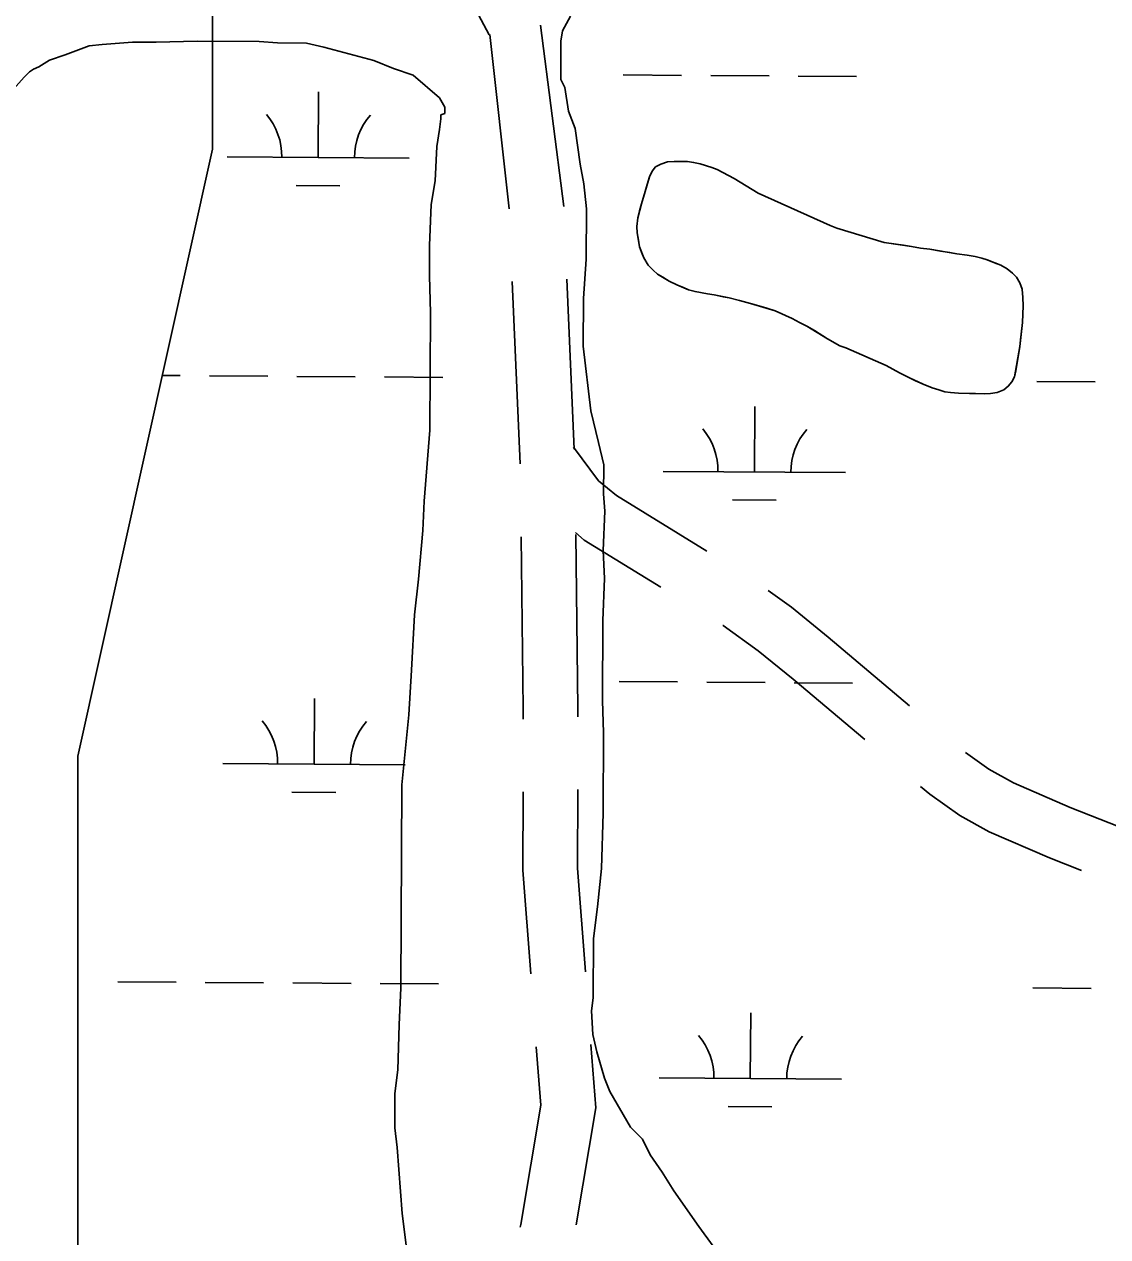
# Model space of a CAD drawing. Extents: x 3172231 to 3210228, y 940198 to 965780.
# Drawn here: x 3198880 to 3199474, y 948765 to 949430 of the extents above; entities that cross this region are included whole.
import ezdxf

# ---------------------------------------------------------------- set-up
doc = ezdxf.new("R2010")
doc.units = 0
for name, color, linetype in [('V-ROAD-CNTR', 7, 'Continuous'), ('V-SITE-VEGE', 7, 'Continuous'), ('V-TOPO-SHOR', 7, 'Continuous'), ('V-WETL-SWMP', 7, 'Continuous')]:
    doc.layers.add(name, color=color, linetype=linetype)

msp = doc.modelspace()

# ---------------------------------------------------------------- linework, layer by layer
at = {"layer": 'V-ROAD-CNTR'}
for p, q in [((3199163.055, 949429.586), (3199175.837, 949330.155)), ((3199135.221, 949424.351), (3199145.864, 949328.886)), ((3199147.557, 949288.922), (3199151.788, 949189.011)), ((3199177.53, 949290.191), (3199181.48, 949196.93))]:
    msp.add_line(p, q, dxfattribs=at)
for points in [[(3199134.826, 949424.271), (3199126.087, 949440.716), (3199119.459, 949448.923), (3199111.832, 949453.847), (3199088.165, 949462.291), (3199021.371, 949484.09), (3198964.257, 949500.753), (3198929.092, 949509.174), (3198912.568, 949512.332), (3198897.462, 949513.506), (3198879.412, 949512.77)], [(3199181.026, 949198.109), (3199194.903, 949179.734), (3199204.605, 949171.545), (3199254.244, 949140.997)], [(3199152.483, 949149.02), (3199153.525, 949054.651), (3199153.511, 949049.026)], [(3199182.168, 949151.225), (3199186.971, 949147.171), (3199228.987, 949121.315)], [(3199182.471, 949150.29), (3199183.525, 949054.78), (3199183.514, 949050.296)], [(3199287.917, 949119.445), (3199300.625, 949110.332), (3199320.754, 949093.964), (3199365.416, 949056.311)], [(3199263.053, 949100.35), (3199263.129, 949100.303), (3199282.403, 949086.482), (3199301.62, 949070.856), (3199340.934, 949037.712)], [(3199396.075, 949030.629), (3199408.901, 949021.553), (3199422.4, 949014.107), (3199453.615, 949000.521), (3199486.009, 948987.731)], [(3199153.412, 949009.026), (3199153.306, 948966.051), (3199157.653, 948909.192)], [(3199183.415, 949010.296), (3199183.308, 948967.159), (3199187.643, 948910.462)], [(3199371.516, 949011.93), (3199376.486, 949007.739), (3199392.943, 948996.095), (3199409.14, 948987.161), (3199442.117, 948972.807), (3199459.673, 948965.875)], [(3199160.702, 948869.309), (3199163.155, 948837.226), (3199152.226, 948771.82), (3199151.907, 948770.343)], [(3199190.693, 948870.578), (3199193.346, 948835.878), (3199182.601, 948771.571)]]:
    msp.add_lwpolyline(points, dxfattribs=at)
at = {"layer": 'V-SITE-VEGE'}
for p, q in [((3199179.382, 949434.437), (3199175.001, 949426.501)), ((3199175.001, 949426.501), (3199174.247, 949420.717)), ((3198939.254, 949420.242), (3198922.61, 949418.88)), ((3198952.275, 949420.177), (3198939.254, 949420.242)), ((3198974.703, 949420.785), (3198952.275, 949420.177)), ((3199008.701, 949420.613), (3198974.703, 949420.785)), ((3199018.825, 949419.837), (3199008.701, 949420.613)), ((3199034.74, 949419.757), (3199018.825, 949419.837)), ((3199044.132, 949417.539), (3199034.74, 949419.757)), ((3199174.247, 949420.717), (3199174.141, 949399.74)), ((3198902.324, 949413.199), (3198893.63, 949410.348)), ((3198915.372, 949418.194), (3198902.324, 949413.199)), ((3198922.61, 949418.88), (3198915.372, 949418.194)), ((3199071.583, 949410.164), (3199044.132, 949417.539)), ((3198887.824, 949406.76), (3198884.924, 949405.329)), ((3198893.63, 949410.348), (3198887.824, 949406.76)), ((3199082.411, 949405.767), (3199071.583, 949410.164)), ((3198879.837, 949401.016), (3198874.019, 949394.534)), ((3198882.745, 949403.895), (3198879.837, 949401.016)), ((3198884.924, 949405.329), (3198882.745, 949403.895)), ((3199093.243, 949402.097), (3199082.411, 949405.767)), ((3199107.648, 949389.725), (3199093.243, 949402.097)), ((3199174.141, 949399.74), (3199176.289, 949395.39)), ((3199176.289, 949395.39), (3199178.393, 949382.356)), ((3199110.516, 949384.646), (3199107.648, 949389.725)), ((3199108.312, 949378.148), (3199108.322, 949380.317)), ((3199108.322, 949380.317), (3199110.497, 949381.029)), ((3199110.497, 949381.029), (3199110.516, 949384.646)), ((3199178.393, 949382.356), (3199181.96, 949372.936)), ((3199107.558, 949372.364), (3199108.312, 949378.148)), ((3199181.96, 949372.936), (3199184.756, 949353.389)), ((3199106.065, 949362.968), (3199107.558, 949372.364)), ((3199105.244, 949344.161), (3199106.065, 949362.968)), ((3199184.756, 949353.389), (3199186.869, 949342.529)), ((3199226.172, 949351.907), (3199229.066, 949353.396)), ((3199229.066, 949353.396), (3199232.71, 949354.508)), ((3199232.71, 949354.508), (3199236.349, 949354.864)), ((3199236.349, 949354.864), (3199240.111, 949354.846)), ((3199240.111, 949354.846), (3199243.623, 949354.702)), ((3199243.623, 949354.702), (3199247.007, 949354.309)), ((3199247.007, 949354.309), (3199250.517, 949353.539)), ((3199250.517, 949353.539), (3199257.028, 949351.497)), ((3199220.334, 949338.263), (3199222.883, 949346.279)), ((3199222.883, 949346.279), (3199224.28, 949349.529)), ((3199224.28, 949349.529), (3199226.172, 949351.907)), ((3199257.028, 949351.497), (3199259.907, 949350.354)), ((3199259.907, 949350.354), (3199266.162, 949347.186)), ((3199266.162, 949347.186), (3199269.289, 949345.417)), ((3199103.008, 949331.154), (3199105.244, 949344.161)), ((3199186.869, 949342.529), (3199188.248, 949328.777)), ((3199269.289, 949345.417), (3199282.419, 949337.321)), ((3199218.419, 949331.625), (3199220.334, 949338.263)), ((3199282.419, 949337.321), (3199321.853, 949319.688)), ((3199102.17, 949308.733), (3199103.008, 949331.154)), ((3199188.248, 949328.777), (3199188.106, 949301.288)), ((3199216.373, 949323.859), (3199218.419, 949331.625)), ((3199215.846, 949319.221), (3199216.373, 949323.859)), ((3199321.853, 949319.688), (3199325.609, 949318.289)), ((3199216.08, 949315.581), (3199215.846, 949319.221)), ((3199217.296, 949308.049), (3199216.08, 949315.581)), ((3199325.609, 949318.289), (3199351.516, 949310.377)), ((3199102.086, 949292.095), (3199102.17, 949308.733)), ((3199219.647, 949302.017), (3199217.296, 949308.049)), ((3199351.516, 949310.377), (3199366.434, 949308.168)), ((3199366.434, 949308.168), (3199371.447, 949307.262)), ((3199371.447, 949307.262), (3199376.588, 949306.609)), ((3199376.588, 949306.609), (3199391.374, 949304.151)), ((3199188.106, 949301.288), (3199186.552, 949279.596)), ((3199222.134, 949297.864), (3199219.647, 949302.017)), ((3199391.374, 949304.151), (3199397.017, 949303.367)), ((3199397.017, 949303.367), (3199401.401, 949302.595)), ((3199401.401, 949302.595), (3199405.034, 949301.825)), ((3199405.034, 949301.825), (3199408.041, 949300.805)), ((3199408.041, 949300.805), (3199415.426, 949297.882)), ((3199224.755, 949295.218), (3199222.134, 949297.864)), ((3199227.254, 949293.072), (3199224.755, 949295.218)), ((3199415.426, 949297.882), (3199418.928, 949295.857)), ((3199418.928, 949295.857), (3199421.926, 949293.584)), ((3199421.926, 949293.584), (3199424.046, 949291.317)), ((3199102.707, 949271.838), (3199102.086, 949292.095)), ((3199233.629, 949289.152), (3199227.254, 949293.072)), ((3199237.76, 949287.124), (3199233.629, 949289.152)), ((3199244.269, 949284.456), (3199237.76, 949287.124)), ((3199424.046, 949291.317), (3199425.914, 949288.171)), ((3199425.914, 949288.171), (3199427.151, 949284.777)), ((3199247.775, 949283.436), (3199244.269, 949284.456)), ((3199254.666, 949282.146), (3199247.775, 949283.436)), ((3199258.301, 949281.625), (3199254.666, 949282.146)), ((3199266.446, 949279.952), (3199258.301, 949281.625)), ((3199272.209, 949278.543), (3199266.446, 949279.952)), ((3199427.151, 949284.777), (3199427.628, 949280.135)), ((3199427.628, 949280.135), (3199427.73, 949275.619)), ((3199186.552, 949279.596), (3199186.417, 949253.554)), ((3199278.22, 949276.882), (3199272.209, 949278.543)), ((3199291.747, 949272.926), (3199278.22, 949276.882)), ((3199427.73, 949275.619), (3199427.306, 949266.462)), ((3199102.377, 949207.457), (3199102.707, 949271.838)), ((3199301.133, 949268.612), (3199291.747, 949272.926)), ((3199305.135, 949266.46), (3199301.133, 949268.612)), ((3199309.016, 949264.557), (3199305.135, 949266.46)), ((3199320.52, 949257.6), (3199309.016, 949264.557)), ((3199427.306, 949266.462), (3199425.985, 949253.298)), ((3199186.417, 949253.554), (3199190.574, 949218.086)), ((3199327.272, 949253.678), (3199320.52, 949257.6)), ((3199330.528, 949252.532), (3199327.272, 949253.678)), ((3199425.985, 949253.298), (3199423.016, 949236.633)), ((3199352.681, 949242.888), (3199330.528, 949252.532)), ((3199359.933, 949238.835), (3199352.681, 949242.888)), ((3199365.438, 949236.047), (3199359.933, 949238.835)), ((3199372.948, 949232.623), (3199365.438, 949236.047)), ((3199421.621, 949233.88), (3199419.604, 949231.507)), ((3199423.016, 949236.633), (3199421.621, 949233.88)), ((3199377.829, 949230.591), (3199372.948, 949232.623)), ((3199381.587, 949229.569), (3199377.829, 949230.591)), ((3199384.843, 949228.549), (3199381.587, 949229.569)), ((3199387.977, 949228.031), (3199384.843, 949228.549)), ((3199392.366, 949227.759), (3199387.977, 949228.031)), ((3199406.538, 949227.433), (3199392.366, 949227.759)), ((3199409.798, 949227.544), (3199406.538, 949227.433)), ((3199413.439, 949228.152), (3199409.798, 949227.544)), ((3199417.085, 949229.512), (3199413.439, 949228.152)), ((3199419.604, 949231.507), (3199417.085, 949229.512)), ((3199190.574, 949218.086), (3199194.828, 949200.703)), ((3199099.284, 949168.412), (3199102.377, 949207.457)), ((3199194.828, 949200.703), (3199197.658, 949188.39)), ((3199197.658, 949188.39), (3199197.576, 949172.477)), ((3199098.48, 949152.499), (3199099.284, 949168.412)), ((3199197.576, 949172.477), (3199198.252, 949163.069)), ((3199198.252, 949163.069), (3199197.418, 949141.372)), ((3199096.174, 949125.746), (3199098.48, 949152.499)), ((3199197.418, 949141.372), (3199198.064, 949126.178)), ((3199093.902, 949106.227), (3199096.174, 949125.746)), ((3199198.064, 949126.178), (3199197.222, 949103.032)), ((3199092.303, 949075.853), (3199093.902, 949106.227)), ((3199197.222, 949103.032), (3199196.997, 949058.908)), ((3199090.73, 949051.266), (3199092.303, 949075.853)), ((3199196.997, 949058.908), (3199197.631, 949041.543)), ((3199086.917, 949012.944), (3199090.73, 949051.266)), ((3199197.631, 949041.543), (3199197.406, 948997.418)), ((3199086.347, 948901.547), (3199086.917, 949012.944)), ((3199197.406, 948997.418), (3199196.528, 948967.04)), ((3199196.528, 948967.04), (3199194.25, 948946.073)), ((3199194.25, 948946.073), (3199191.991, 948928.722)), ((3199191.991, 948928.722), (3199191.825, 948896.171)), ((3199085.522, 948881.297), (3199086.347, 948901.547)), ((3199191.825, 948896.171), (3199191.066, 948888.942)), ((3199191.066, 948888.942), (3199191.723, 948875.919)), ((3199084.674, 948856.704), (3199085.522, 948881.297)), ((3199191.723, 948875.919), (3199193.845, 948866.502)), ((3199193.845, 948866.502), (3199198.111, 948852.012)), ((3199083.161, 948843.691), (3199084.674, 948856.704)), ((3199198.111, 948852.012), (3199200.968, 948844.765)), ((3199083.064, 948824.885), (3199083.161, 948843.691)), ((3199200.968, 948844.765), (3199212.443, 948825.175)), ((3199084.455, 948814.026), (3199083.064, 948824.885)), ((3199212.443, 948825.175), (3199218.918, 948818.63)), ((3199218.918, 948818.63), (3199223.215, 948809.926)), ((3199087.164, 948777.842), (3199084.455, 948814.026)), ((3199223.215, 948809.926), (3199229.677, 948800.491)), ((3199229.677, 948800.491), (3199236.136, 948790.331)), ((3199236.136, 948790.331), (3199249.78, 948770.729)), ((3199089.948, 948756.127), (3199087.164, 948777.842)), ((3199249.78, 948770.729), (3199257.683, 948759.838))]:
    msp.add_line(p, q, dxfattribs=at)
at = {"layer": 'V-TOPO-SHOR'}
msp.add_lwpolyline([(3199282.419, 949337.321), (3199321.853, 949319.688), (3199325.609, 949318.289), (3199351.518, 949310.375), (3199362.174, 949308.817), (3199366.434, 949308.168), (3199371.447, 949307.262), (3199376.588, 949306.609), (3199382.478, 949305.577), (3199387.489, 949304.799), (3199391.374, 949304.151), (3199397.017, 949303.369), (3199401.401, 949302.595), (3199405.034, 949301.825), (3199408.041, 949300.805), (3199412.047, 949299.279), (3199415.426, 949297.882), (3199418.928, 949295.857), (3199421.926, 949293.584), (3199424.046, 949291.317), (3199425.914, 949288.171), (3199427.151, 949284.777), (3199427.628, 949280.135), (3199427.73, 949275.619), (3199427.306, 949266.462), (3199426.381, 949257.062), (3199425.985, 949253.3), (3199423.661, 949240.016), (3199423.016, 949236.633), (3199421.621, 949233.88), (3199419.604, 949231.507), (3199417.085, 949229.512), (3199413.439, 949228.152), (3199409.798, 949227.544), (3199406.538, 949227.433), (3199401.645, 949227.585), (3199398.385, 949227.601), (3199392.366, 949227.759), (3199387.977, 949228.031), (3199384.843, 949228.549), (3199381.587, 949229.569), (3199377.829, 949230.591), (3199372.948, 949232.623), (3199368.693, 949234.526), (3199365.438, 949236.047), (3199359.933, 949238.837), (3199352.679, 949242.888), (3199330.528, 949252.532), (3199327.272, 949253.678), (3199320.52, 949257.6), (3199313.266, 949262.028), (3199309.016, 949264.557), (3199305.135, 949266.46), (3199301.133, 949268.612), (3199291.747, 949272.926), (3199287.115, 949274.328), (3199283.983, 949275.221), (3199278.22, 949276.882), (3199272.209, 949278.543), (3199266.446, 949279.952), (3199263.188, 949280.597), (3199258.301, 949281.625), (3199254.666, 949282.146), (3199250.781, 949282.918), (3199247.775, 949283.436), (3199244.269, 949284.456), (3199241.389, 949285.601), (3199237.76, 949287.124), (3199233.629, 949289.152), (3199230.129, 949291.302), (3199227.254, 949293.072), (3199224.755, 949295.218), (3199222.134, 949297.864), (3199219.647, 949302.017), (3199218.408, 949305.034), (3199217.294, 949308.051), (3199216.686, 949311.69), (3199216.08, 949315.581), (3199215.846, 949319.221), (3199216.373, 949323.859), (3199217.395, 949327.742), (3199218.419, 949331.625), (3199219.441, 949335.258), (3199220.334, 949338.263), (3199221.607, 949342.146), (3199222.883, 949346.279), (3199224.28, 949349.531), (3199226.172, 949351.907), (3199229.066, 949353.396), (3199232.71, 949354.508), (3199236.349, 949354.864), (3199240.111, 949354.846), (3199243.623, 949354.702), (3199247.007, 949354.309), (3199250.515, 949353.539), (3199254.146, 949352.39), (3199257.028, 949351.497), (3199259.907, 949350.354), (3199266.162, 949347.186), (3199269.289, 949345.415), (3199282.419, 949337.321)], dxfattribs=at)
at = {"layer": 'V-WETL-SWMP'}
for p, q in [((3198983.084, 949361.486), (3198983.084, 949509.402)), ((3199208.427, 949402.239), (3199240.426, 949402.021)), ((3199256.426, 949401.912), (3199288.425, 949401.694)), ((3199304.425, 949401.585), (3199336.424, 949401.367)), ((3199041.051, 949356.947), (3199041.296, 949392.946)), ((3198909.156, 949028.675), (3198983.084, 949361.486)), ((3198991.052, 949357.287), (3199091.049, 949356.607)), ((3199229.066, 949353.396), (3199226.173, 949351.906)), ((3199232.709, 949354.507), (3199229.066, 949353.396)), ((3199236.348, 949354.864), (3199232.709, 949354.507)), ((3199240.111, 949354.845), (3199236.348, 949354.864)), ((3199243.623, 949354.702), (3199240.111, 949354.845)), ((3199247.007, 949354.308), (3199243.623, 949354.702)), ((3199250.515, 949353.538), (3199247.007, 949354.308)), ((3199254.147, 949352.39), (3199250.515, 949353.538)), ((3199222.883, 949346.278), (3199221.608, 949342.145)), ((3199224.28, 949349.532), (3199222.883, 949346.278)), ((3199226.173, 949351.906), (3199224.28, 949349.532)), ((3199257.028, 949351.498), (3199254.147, 949352.39)), ((3199259.907, 949350.354), (3199257.028, 949351.498)), ((3199266.162, 949347.186), (3199259.907, 949350.354)), ((3199269.289, 949345.414), (3199266.162, 949347.186)), ((3199028.946, 949341.598), (3199052.945, 949341.435)), ((3199221.608, 949342.145), (3199220.334, 949338.263)), ((3199282.418, 949337.32), (3199269.289, 949345.414)), ((3199219.44, 949335.258), (3199218.418, 949331.625)), ((3199220.334, 949338.263), (3199219.44, 949335.258)), ((3199321.853, 949319.687), (3199282.418, 949337.32)), ((3199218.418, 949331.625), (3199216.372, 949323.859)), ((3199216.372, 949323.859), (3199215.846, 949319.221)), ((3199325.609, 949318.288), (3199321.853, 949319.687)), ((3199215.846, 949319.221), (3199216.079, 949315.582)), ((3199216.079, 949315.582), (3199216.686, 949311.69)), ((3199351.519, 949310.375), (3199325.609, 949318.288)), ((3199216.686, 949311.69), (3199217.295, 949308.05)), ((3199217.295, 949308.05), (3199218.408, 949305.034)), ((3199362.173, 949308.816), (3199351.519, 949310.375)), ((3199366.434, 949308.167), (3199362.173, 949308.816)), ((3199371.447, 949307.263), (3199366.434, 949308.167)), ((3199376.587, 949306.61), (3199371.447, 949307.263)), ((3199382.477, 949305.576), (3199376.587, 949306.61)), ((3199218.408, 949305.034), (3199219.647, 949302.017)), ((3199219.647, 949302.017), (3199222.134, 949297.865)), ((3199387.49, 949304.798), (3199382.477, 949305.576)), ((3199391.375, 949304.151), (3199387.49, 949304.798)), ((3199397.016, 949303.37), (3199391.375, 949304.151)), ((3199401.402, 949302.595), (3199397.016, 949303.37)), ((3199405.035, 949301.824), (3199401.402, 949302.595)), ((3199408.04, 949300.805), (3199405.035, 949301.824)), ((3199412.047, 949299.279), (3199408.04, 949300.805)), ((3199222.134, 949297.865), (3199224.755, 949295.218)), ((3199224.755, 949295.218), (3199227.253, 949293.072)), ((3199415.426, 949297.882), (3199412.047, 949299.279)), ((3199418.928, 949295.857), (3199415.426, 949297.882)), ((3199421.927, 949293.584), (3199418.928, 949295.857)), ((3199424.047, 949291.316), (3199421.927, 949293.584)), ((3199227.253, 949293.072), (3199230.129, 949291.302)), ((3199230.129, 949291.302), (3199233.63, 949289.152)), ((3199233.63, 949289.152), (3199237.759, 949287.124)), ((3199237.759, 949287.124), (3199241.388, 949285.6)), ((3199425.913, 949288.17), (3199424.047, 949291.316)), ((3199427.15, 949284.777), (3199425.913, 949288.17)), ((3199241.388, 949285.6), (3199244.268, 949284.456)), ((3199244.268, 949284.456), (3199247.774, 949283.435)), ((3199247.774, 949283.435), (3199250.782, 949282.918)), ((3199250.782, 949282.918), (3199254.667, 949282.145)), ((3199254.667, 949282.145), (3199258.302, 949281.625)), ((3199258.302, 949281.625), (3199263.188, 949280.597)), ((3199263.188, 949280.597), (3199266.446, 949279.953)), ((3199266.446, 949279.953), (3199272.209, 949278.544)), ((3199427.628, 949280.134), (3199427.15, 949284.777)), ((3199427.73, 949275.618), (3199427.628, 949280.134)), ((3199272.209, 949278.544), (3199278.221, 949276.882)), ((3199278.221, 949276.882), (3199283.983, 949275.222)), ((3199283.983, 949275.222), (3199287.114, 949274.328)), ((3199287.114, 949274.328), (3199291.748, 949272.925)), ((3199427.307, 949266.463), (3199427.73, 949275.618)), ((3199291.748, 949272.925), (3199301.133, 949268.612)), ((3199301.133, 949268.612), (3199305.136, 949266.46)), ((3199305.136, 949266.46), (3199309.015, 949264.558)), ((3199309.015, 949264.558), (3199313.266, 949262.028)), ((3199313.266, 949262.028), (3199320.519, 949257.601)), ((3199426.381, 949257.061), (3199427.307, 949266.463)), ((3199320.519, 949257.601), (3199327.272, 949253.678)), ((3199327.272, 949253.678), (3199330.528, 949252.532)), ((3199423.66, 949240.016), (3199425.986, 949253.3)), ((3199425.986, 949253.3), (3199426.381, 949257.061)), ((3199330.528, 949252.532), (3199352.68, 949242.887)), ((3199352.68, 949242.887), (3199359.934, 949238.836)), ((3199423.016, 949236.632), (3199423.66, 949240.016)), ((3198955.533, 949237.455), (3198965.391, 949237.388)), ((3198981.391, 949237.279), (3199013.39, 949237.062)), ((3199029.39, 949236.953), (3199061.389, 949236.735)), ((3199077.388, 949236.626), (3199109.388, 949236.408)), ((3199359.934, 949238.836), (3199365.439, 949236.048)), ((3199365.439, 949236.048), (3199368.693, 949234.526)), ((3199368.693, 949234.526), (3199372.948, 949232.623)), ((3199419.603, 949231.507), (3199421.622, 949233.88)), ((3199421.622, 949233.88), (3199423.016, 949236.632)), ((3199435.288, 949234.19), (3199467.287, 949233.972)), ((3199372.948, 949232.623), (3199377.829, 949230.591)), ((3199377.829, 949230.591), (3199381.587, 949229.569)), ((3199381.587, 949229.569), (3199384.843, 949228.549)), ((3199384.843, 949228.549), (3199387.976, 949228.031)), ((3199387.976, 949228.031), (3199392.365, 949227.758)), ((3199392.365, 949227.758), (3199398.385, 949227.601)), ((3199398.385, 949227.601), (3199401.646, 949227.585)), ((3199401.646, 949227.585), (3199406.537, 949227.434)), ((3199406.537, 949227.434), (3199409.799, 949227.543)), ((3199409.799, 949227.543), (3199413.44, 949228.152)), ((3199413.44, 949228.152), (3199417.084, 949229.513)), ((3199417.084, 949229.513), (3199419.603, 949231.507)), ((3199280.354, 949184.501), (3199280.599, 949220.5)), ((3199230.356, 949184.841), (3199330.353, 949184.161)), ((3199268.25, 949169.152), (3199292.249, 949168.989)), ((3199206.162, 949069.571), (3199238.162, 949069.354)), ((3199254.161, 949069.245), (3199286.16, 949069.027)), ((3199302.16, 949068.918), (3199334.159, 949068.7)), ((3199038.786, 949024.28), (3199039.031, 949060.279)), ((3198909.156, 948695.864), (3198909.156, 949028.675)), ((3198988.787, 949024.62), (3199088.785, 949023.939)), ((3199026.681, 949008.931), (3199050.681, 949008.767)), ((3198931.127, 948904.939), (3198963.127, 948904.721)), ((3198979.126, 948904.612), (3199011.125, 948904.394)), ((3199027.125, 948904.285), (3199059.124, 948904.067)), ((3199075.124, 948903.959), (3199107.123, 948903.741)), ((3199433.024, 948901.522), (3199465.023, 948901.304)), ((3199278.09, 948851.834), (3199278.335, 948887.833)), ((3199228.091, 948852.174), (3199328.089, 948851.493)), ((3199265.985, 948836.485), (3199289.985, 948836.321))]:
    msp.add_line(p, q, dxfattribs=at)
for centre, start, end in [((3198985.812, 949357.798), 358.838165, 40.381824), ((3199096.296, 949357.046), 138.838162, 180.381821), ((3199225.116, 949185.352), 358.838165, 40.381824), ((3199335.599, 949184.6), 138.838162, 180.381821), ((3198983.548, 949025.131), 358.838165, 40.381824), ((3199094.031, 949024.378), 138.838162, 180.381821), ((3199222.851, 948852.685), 358.838165, 40.381824), ((3199333.335, 948851.933), 138.838162, 180.381821)]:
    msp.add_arc(centre, 35.246, start, end, dxfattribs=at)

doc.saveas('drawing.dxf')
